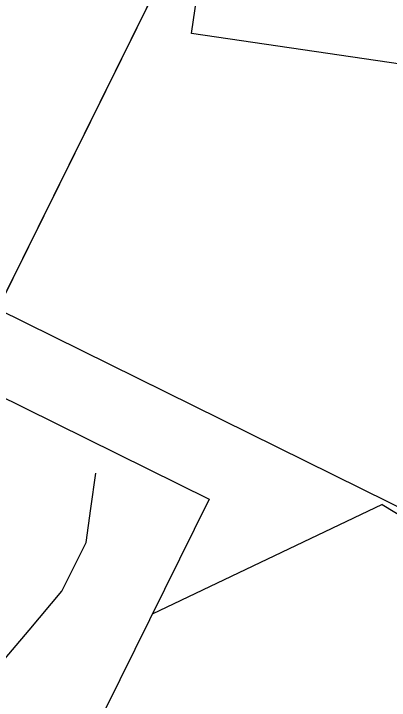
# Model space of a CAD drawing. Extents: x 14104283 to 14128447, y 8633203 to 8671666.
# Drawn here: x 14118644 to 14118920, y 8668657 to 8669162 of the extents above; entities that cross this region are included whole.
import ezdxf

# ---------------------------------------------------------------- set-up
doc = ezdxf.new("R2010")
doc.units = 0
for name, color, linetype in [('dsnNonPlotable', 7, 'Continuous'), ('dsnShadingPaved', 7, 'Continuous'), ('dsnStgShadingPrevPav', 7, 'Continuous'), ('dsnTextFinalPlan', 7, 'Continuous'), ('Terrain', 7, 'Continuous')]:
    doc.layers.add(name, color=color, linetype=linetype)

msp = doc.modelspace()

# ---------------------------------------------------------------- linework, layer by layer
at = {"layer": 'dsnNonPlotable'}
for points in [[(14118774.15, 8669147.84), (14119001.66, 8670698.74), (14119501.31, 8670625.45), (14119273.81, 8669074.54)], [(14118631.64, 8668945.1), (14119326.37, 8670350.23), (14120231.75, 8669902.59), (14119537.02, 8668497.46)], [(14118092.03, 8667853.71), (14118786.76, 8669258.84), (14119692.14, 8668811.2), (14118997.41, 8667406.07)]]:
    msp.add_lwpolyline(points, close=True, dxfattribs=at)
at = {"layer": 'dsnShadingPaved'}
for radius in [3512, 3500]:
    msp.add_arc((14121955.85, 8666791.92), radius, 144.95493, 152.69211, dxfattribs=at)
at = {"layer": 'dsnStgShadingPrevPav'}
for radius, start in [(5512, 146.42562), (5488, 146.42119)]:
    msp.add_arc((14123732.96, 8665874.38), radius, start, 157.1633, dxfattribs=at)
at = {"layer": 'dsnTextFinalPlan'}
for q in [(14118745.44, 8668720.62), (14119143.05, 8668662.37)]:
    msp.add_line((14118914.55, 8668801.16), q, dxfattribs=at)
msp.add_lwpolyline([(14118092.03, 8667853.71), (14118606.59, 8668894.44), (14118787.23, 8668805.14), (14118272.66, 8667764.4)], close=True, dxfattribs=at)
at = {"layer": 'Terrain'}
msp.add_lwpolyline([(14118599.79, 8668640.48), (14118608.32, 8668654.13), (14118654.78, 8668708.88), (14118678.97, 8668737.39), (14118696.75, 8668773.34), (14118700.24, 8668798.42), (14118703.85, 8668824.42)], dxfattribs=at)

doc.saveas('drawing.dxf')
